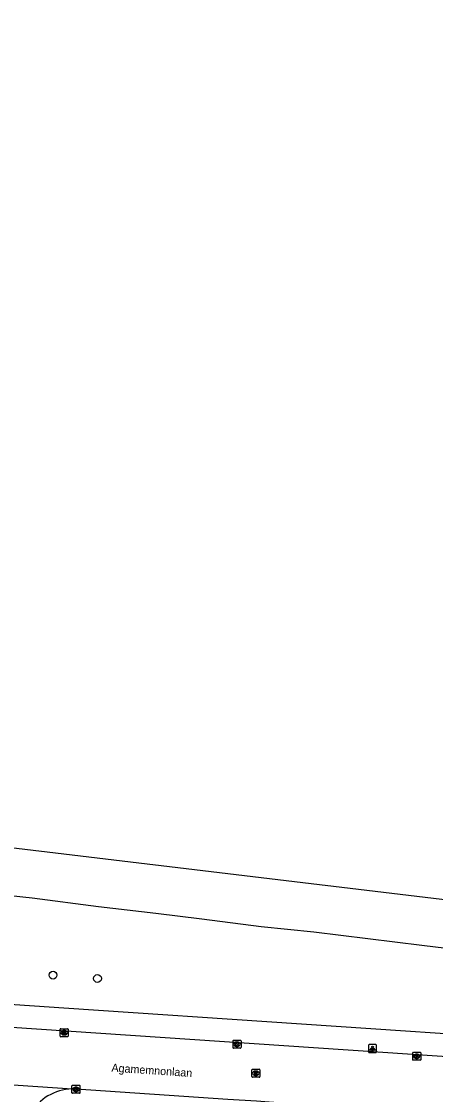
# Model space of a CAD drawing. Extents: x 161848 to 162726, y 385382 to 386521.
# Drawn here: x 162321.9 to 162373.7, y 385592.8 to 385726.9 of the extents above; entities that cross this region are included whole.
import ezdxf

# ---------------------------------------------------------------- set-up
doc = ezdxf.new("R2010")
doc.units = 0
for name, color, linetype in [('IMGEO_Boom', 7, 'Continuous'), ('IMGEO_Kolk', 7, 'Continuous'), ('IMGEO_Lichtpunt', 7, 'Continuous'), ('IMGEO_Openbare_ruimte_label', 7, 'Continuous'), ('IMGEO_Rietland', 7, 'Continuous'), ('IMGEO_Rijbaan_lokaal_open', 7, 'Continuous'), ('IMGEO_Rioolput', 7, 'Continuous'), ('IMGEO_Voetpad_open', 7, 'Continuous'), ('IMGEO_Waterloop', 7, 'Continuous')]:
    doc.layers.add(name, color=color, linetype=linetype)

msp = doc.modelspace()

# ---------------------------------------------------------------- linework, layer by layer
at = {"layer": 'IMGEO_Boom'}
for centre in [(162325.84, 385607.7), (162331.4, 385607.28)]:
    msp.add_circle(centre, 0.489, dxfattribs=at)
at = {"layer": 'IMGEO_Kolk'}
for p, q in [((162326.74, 385600.08), (162326.74, 385600.93)), ((162326.81, 385601), (162327.66, 385601)), ((162327.66, 385600), (162326.81, 385600)), ((162327.22, 385600.78), (162327.25, 385600.78)), ((162327.25, 385600.22), (162327.22, 385600.22)), ((162327.74, 385600.93), (162327.74, 385600.08)), ((162348.35, 385598.64), (162348.35, 385599.49)), ((162348.42, 385599.57), (162349.27, 385599.57)), ((162348.83, 385599.35), (162348.86, 385599.35)), ((162348.86, 385598.79), (162348.83, 385598.79)), ((162349.35, 385599.49), (162349.35, 385598.64)), ((162349.27, 385598.57), (162348.42, 385598.57)), ((162370.82, 385597.13), (162370.82, 385597.99)), ((162370.9, 385598.06), (162371.75, 385598.06)), ((162371.31, 385597.84), (162371.34, 385597.84)), ((162371.82, 385597.99), (162371.82, 385597.13)), ((162371.75, 385597.06), (162370.9, 385597.06)), ((162371.33, 385597.28), (162371.31, 385597.28)), ((162328.21, 385593.01), (162328.21, 385593.86)), ((162328.29, 385593.93), (162329.14, 385593.93)), ((162328.7, 385593.71), (162328.72, 385593.71)), ((162329.21, 385593.86), (162329.21, 385593.01)), ((162329.14, 385592.93), (162328.29, 385592.93)), ((162328.72, 385593.15), (162328.7, 385593.15))]:
    msp.add_line(p, q, dxfattribs=at)
for points in [[(162326.74, 385600.08), (162326.74, 385600.93)], [(162326.81, 385601), (162327.66, 385601)], [(162327.66, 385600), (162326.81, 385600)], [(162327.06, 385600.7), (162327.18, 385600.7), (162327.18, 385600.55), (162327.31, 385600.7), (162327.47, 385600.7), (162327.33, 385600.55), (162327.48, 385600.3), (162327.33, 385600.3), (162327.24, 385600.47), (162327.18, 385600.4), (162327.18, 385600.3), (162327.06, 385600.3), (162327.06, 385600.7)], [(162327.74, 385600.93), (162327.74, 385600.08)], [(162348.35, 385598.64), (162348.35, 385599.49)], [(162348.42, 385599.57), (162349.27, 385599.57)], [(162348.67, 385599.27), (162348.79, 385599.27), (162348.79, 385599.12), (162348.92, 385599.27), (162349.08, 385599.27), (162348.94, 385599.12), (162349.09, 385598.87), (162348.94, 385598.87), (162348.85, 385599.03), (162348.79, 385598.96), (162348.79, 385598.87), (162348.67, 385598.87), (162348.67, 385599.27)], [(162349.35, 385599.49), (162349.35, 385598.64)], [(162349.27, 385598.57), (162348.42, 385598.57)], [(162370.82, 385597.13), (162370.82, 385597.99)], [(162370.9, 385598.06), (162371.75, 385598.06)], [(162371.14, 385597.76), (162371.27, 385597.76), (162371.27, 385597.61), (162371.4, 385597.76), (162371.56, 385597.76), (162371.41, 385597.61), (162371.57, 385597.36), (162371.41, 385597.36), (162371.33, 385597.52), (162371.27, 385597.46), (162371.27, 385597.36), (162371.14, 385597.36), (162371.14, 385597.76)], [(162371.82, 385597.99), (162371.82, 385597.13)], [(162371.75, 385597.06), (162370.9, 385597.06)], [(162328.21, 385593.01), (162328.21, 385593.86)], [(162328.29, 385593.93), (162329.14, 385593.93)], [(162328.53, 385593.63), (162328.66, 385593.63), (162328.66, 385593.48), (162328.78, 385593.63), (162328.95, 385593.63), (162328.8, 385593.48), (162328.96, 385593.23), (162328.8, 385593.23), (162328.72, 385593.4), (162328.66, 385593.33), (162328.66, 385593.23), (162328.53, 385593.23), (162328.53, 385593.63)], [(162329.21, 385593.86), (162329.21, 385593.01)], [(162329.14, 385592.93), (162328.29, 385592.93)]]:
    msp.add_lwpolyline(points, dxfattribs=at)
for centre, start, end in [((162326.81, 385600.93), 91.552, 178.448), ((162326.81, 385600.93), 91.552, 178.448), ((162326.81, 385600.08), 181.552, 268.448), ((162326.81, 385600.08), 181.552, 268.448), ((162327.66, 385600.93), 1.552, 88.448), ((162327.66, 385600.93), 1.552, 88.448), ((162327.66, 385600.08), 271.552, 358.448), ((162327.66, 385600.08), 271.552, 358.448), ((162348.42, 385599.49), 91.552, 178.448), ((162348.42, 385599.49), 91.552, 178.448), ((162348.42, 385598.64), 181.552, 268.448), ((162348.42, 385598.64), 181.552, 268.448), ((162349.27, 385599.49), 1.552, 88.448), ((162349.27, 385599.49), 1.552, 88.448), ((162349.27, 385598.64), 271.552, 358.448), ((162349.27, 385598.64), 271.552, 358.448), ((162370.9, 385597.98), 91.552, 178.448), ((162370.9, 385597.98), 91.552, 178.448), ((162371.75, 385597.98), 1.552, 88.448), ((162371.75, 385597.98), 1.552, 88.448), ((162370.9, 385597.13), 181.552, 268.448), ((162370.9, 385597.13), 181.552, 268.448), ((162371.75, 385597.13), 271.552, 358.448), ((162371.75, 385597.13), 271.552, 358.448), ((162328.29, 385593.86), 91.552, 178.448), ((162328.29, 385593.86), 91.552, 178.448), ((162329.14, 385593.86), 1.552, 88.448), ((162329.14, 385593.86), 1.552, 88.448), ((162328.29, 385593.01), 181.552, 268.448), ((162328.29, 385593.01), 181.552, 268.448), ((162329.14, 385593.01), 271.552, 358.448), ((162329.14, 385593.01), 271.552, 358.448)]:
    msp.add_arc(centre, 0.0765, start, end, dxfattribs=at)
for centre, major_axis, ratio, start_param, end_param in [((162327.22, 385600.5), (-0.387, 0.002), 0.722429, 4.712389, 7.853982), ((162327.25, 385600.5), (-0.39, 0.002), 0.717154, 1.570796, 4.712389), ((162348.83, 385599.07), (-0.387, 0.002), 0.722429, 4.712389, 7.853982), ((162348.86, 385599.07), (-0.39, 0.002), 0.717154, 1.570796, 4.712389), ((162371.31, 385597.56), (-0.387, 0.002), 0.722429, 4.712389, 7.853982), ((162371.33, 385597.56), (-0.39, 0.002), 0.717154, 1.570796, 4.712389), ((162328.7, 385593.43), (-0.387, 0.002), 0.722429, 4.712389, 7.853982), ((162328.72, 385593.43), (-0.39, 0.002), 0.717154, 1.570796, 4.712389)]:
    msp.add_ellipse(centre, major_axis=major_axis, ratio=ratio, start_param=start_param, end_param=end_param, dxfattribs=at)
at = {"layer": 'IMGEO_Lichtpunt'}
for p, q in [((162365.3, 385598.93), (162365.3, 385598.12)), ((162365.3, 385598.93), (162365.3, 385598.12)), ((162366.2, 385599.03), (162365.39, 385599.03)), ((162366.2, 385599.03), (162365.39, 385599.03)), ((162366.29, 385598.12), (162366.29, 385598.93)), ((162366.29, 385598.12), (162366.29, 385598.93)), ((162365.39, 385598.03), (162366.2, 385598.03)), ((162365.39, 385598.03), (162366.2, 385598.03))]:
    msp.add_line(p, q, dxfattribs=at)
for points in [[(162365.67, 385598.59), (162365.71, 385598.57), (162365.52, 385598.3), (162365.48, 385598.33), (162365.67, 385598.59)], [(162365.77, 385598.55), (162365.82, 385598.55), (162365.82, 385598.22), (162365.77, 385598.22), (162365.77, 385598.55)], [(162365.88, 385598.57), (162365.92, 385598.59), (162366.11, 385598.33), (162366.07, 385598.3), (162365.88, 385598.57)]]:
    msp.add_lwpolyline(points, dxfattribs=at)
msp.add_circle((162365.8, 385598.73), 0.0994, dxfattribs=at)
for centre, start, end in [((162365.39, 385598.93), 90, 180), ((162365.39, 385598.93), 90, 180), ((162366.2, 385598.93), 0, 90), ((162366.2, 385598.93), 0, 90), ((162365.39, 385598.12), 180, 270), ((162365.39, 385598.12), 180, 270), ((162366.2, 385598.12), 270, 0), ((162366.2, 385598.12), 270, 360)]:
    msp.add_arc(centre, 0.0946, start, end, dxfattribs=at)
at = {"layer": 'IMGEO_Rietland'}
msp.add_lwpolyline([(162313.91, 385618.37), (162323.25, 385617.38), (162331.55, 385616.29), (162338.68, 385615.45), (162344.44, 385614.74), (162351.89, 385613.79), (162358.45, 385613.13), (162371.95, 385611.43), (162383.32, 385610.07), (162392.38, 385608.98), (162402.01, 385607.94), (162410.55, 385606.76), (162416.96, 385606.09)], dxfattribs=at)
at = {"layer": 'IMGEO_Rijbaan_lokaal_open'}
for points in [[(162436.13, 385593.4), (162432.65, 385593.62), (162250.14, 385605.92), (162241.59, 385606.52)], [(162309.75, 385594.74), (162328.22, 385593.48)], [(162373.55, 385590.42), (162356.46, 385591.58), (162352.88, 385591.82), (162351.3, 385591.93), (162347.7, 385592.17), (162328.75, 385593.46)]]:
    msp.add_lwpolyline(points, dxfattribs=at)
for centre, radius, start, end in [((162328.34, 385587.41), 6.07, 91.0957, 151.0264), ((162328.33, 385587.19), 6.29, 86.1878, 90.9753)]:
    msp.add_arc(centre, radius, start, end, dxfattribs=at)
at = {"layer": 'IMGEO_Rioolput'}
for p, q in [((162350.78, 385595.94), (162351.63, 385595.94)), ((162350.71, 385595.02), (162350.71, 385595.87)), ((162351.63, 385594.94), (162350.78, 385594.94)), ((162351.19, 385595.72), (162351.22, 385595.72)), ((162351.22, 385595.16), (162351.19, 385595.16)), ((162351.71, 385595.87), (162351.71, 385595.02))]:
    msp.add_line(p, q, dxfattribs=at)
for points in [[(162350.78, 385595.94), (162351.63, 385595.94)], [(162350.71, 385595.02), (162350.71, 385595.87)], [(162351.63, 385594.94), (162350.78, 385594.94)], [(162351.29, 385595.64), (162351.04, 385595.64), (162351.04, 385595.24)], [(162351.04, 385595.24), (162351.17, 385595.24), (162351.17, 385595.41), (162351.18, 385595.41)], [(162351.22, 385595.56), (162351.17, 385595.56), (162351.17, 385595.48)], [(162351.17, 385595.48), (162351.22, 385595.48)], [(162351.22, 385595.38), (162351.3, 385595.24), (162351.43, 385595.24), (162351.37, 385595.37)], [(162351.71, 385595.87), (162351.71, 385595.02)]]:
    msp.add_lwpolyline(points, dxfattribs=at)
for centre, radius, start, end in [((162350.78, 385595.87), 0.0765, 91.552, 178.448), ((162350.78, 385595.87), 0.0765, 91.552, 178.448), ((162351.63, 385595.87), 0.0765, 1.552, 88.448), ((162351.63, 385595.87), 0.0765, 1.552, 88.448), ((162350.78, 385595.02), 0.0765, 181.552, 268.448), ((162350.78, 385595.02), 0.0765, 181.552, 268.448), ((162351.18, 385595.35), 0.0533, 26.0293, 88.6989), ((162351.23, 385595.47), 0.0964, 77.0061, 93.1865), ((162351.2, 385595.67), 0.19, 274.7715, 282.9687), ((162351.24, 385595.52), 0.0378, 276.6634, 79.6772), ((162351.29, 385595.53), 0.109, 350.3612, 89.416), ((162351.29, 385595.53), 0.112, 277.5842, 350.9817), ((162351.28, 385595.32), 0.108, 29.5134, 73.7905), ((162351.63, 385595.02), 0.0765, 271.552, 358.448), ((162351.63, 385595.02), 0.0765, 271.552, 358.448)]:
    msp.add_arc(centre, radius, start, end, dxfattribs=at)
for centre, major_axis, ratio, start_param, end_param in [((162351.19, 385595.44), (-0.387, 0.002), 0.722429, 4.712389, 7.853982), ((162351.22, 385595.44), (-0.39, 0.002), 0.717154, 1.570796, 4.712389)]:
    msp.add_ellipse(centre, major_axis=major_axis, ratio=ratio, start_param=start_param, end_param=end_param, dxfattribs=at)
at = {"layer": 'IMGEO_Voetpad_open'}
msp.add_lwpolyline([(162416.34, 385597.56), (162327.19, 385603.57), (162319.23, 385604.11)], dxfattribs=at)
at = {"layer": 'IMGEO_Waterloop'}
msp.add_lwpolyline([(162178.57, 385726.88), (162178.73, 385719.77), (162179.08, 385714.07), (162180.12, 385703.13), (162180.72, 385698.29), (162184.67, 385672.36), (162186.35, 385664.56), (162187.38, 385660.59), (162188.66, 385656.7), (162189.89, 385653.87), (162191.24, 385651.78), (162193.53, 385648.78), (162197.61, 385644.5), (162202.88, 385641.16), (162206.99, 385639.01), (162210.22, 385637.67), (162213.59, 385636.74), (162272.52, 385629.5), (162300.36, 385626.08), (162327.19, 385622.86), (162438.06, 385609.58)], dxfattribs=at)

# ---------------------------------------------------------------- texts
at = {"layer": 'IMGEO_Openbare_ruimte_label'}
msp.add_text('Agamemnonlaan', height=1, rotation=356.1021, dxfattribs=at).set_placement((162333.13, 385595.65))

doc.saveas('drawing.dxf')
